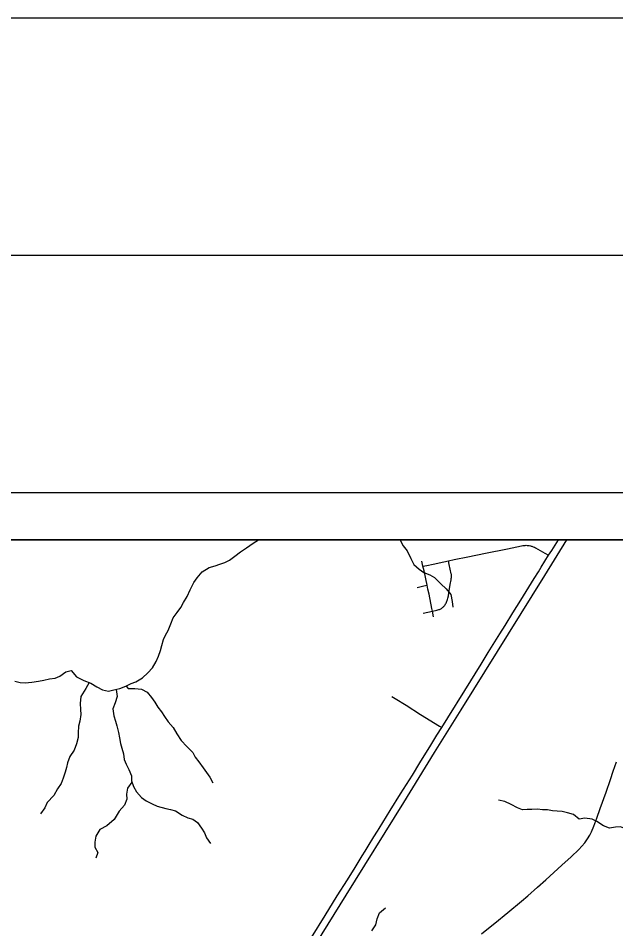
# Model space of a CAD drawing. Extents: x 0 to 34, y 0 to 22.
# Drawn here: x 5.638 to 6.899, y 20.079 to 22 of the extents above; entities that cross this region are included whole.
import ezdxf

# ---------------------------------------------------------------- set-up
doc = ezdxf.new("R2010")
doc.units = 0
for name, color, linetype in [('GM_X_City_Street', 7, 'Continuous'), ('GM_X_County_Road', 7, 'Continuous'), ('GM_X_Minor_River', 7, 'Continuous'), ('GM_X_Rail_Line', 7, 'Continuous'), ('GM_X_Township_Road', 7, 'Continuous'), ('GM_X_US_Route', 7, 'Continuous'), ('SH_Border', 7, 'Continuous'), ('SH_Cut_Line', 7, 'Continuous'), ('SH_Data', 7, 'Continuous')]:
    doc.layers.add(name, color=color, linetype=linetype)

msp = doc.modelspace()

# ---------------------------------------------------------------- linework, layer by layer
at = {"layer": 'GM_X_City_Street'}
for points in [[(6.4919, 20.8445), (6.4997, 20.846), (6.5134, 20.8488), (6.5359, 20.8537), (6.5458, 20.8557), (6.5578, 20.8582), (6.5864, 20.8643), (6.6236, 20.8719), (6.6699, 20.8812), (6.6997, 20.8873), (6.7028, 20.8878), (6.7051, 20.8881), (6.7073, 20.8882), (6.7094, 20.8883), (6.7118, 20.8882), (6.7143, 20.888), (6.7163, 20.8876), (6.7185, 20.8873), (6.7203, 20.8868), (6.7219, 20.8863), (6.7244, 20.8853), (6.7271, 20.8842), (6.7296, 20.8829), (6.7489, 20.8719), (6.7569, 20.8672)], [(6.5142, 20.7377), (6.5118, 20.7494), (6.5107, 20.7551), (6.5046, 20.7851), (6.5023, 20.796), (6.5005, 20.8041), (6.4941, 20.8343), (6.4919, 20.8445), (6.4898, 20.8546)], [(6.4921, 20.7453), (6.5118, 20.7494), (6.5212, 20.7516), (6.5253, 20.7527), (6.5269, 20.7532), (6.5282, 20.7537), (6.5294, 20.7543), (6.5307, 20.7551), (6.532, 20.7559), (6.5331, 20.7569), (6.5343, 20.7578), (6.5354, 20.759), (6.5363, 20.76), (6.5373, 20.7612), (6.5384, 20.7628), (6.5397, 20.7648), (6.5407, 20.7665), (6.5417, 20.7685), (6.5424, 20.7702), (6.543, 20.7719), (6.5436, 20.774), (6.5443, 20.7766), (6.5454, 20.7818), (6.5467, 20.7881), (6.5496, 20.8059), (6.5514, 20.8156), (6.5517, 20.818), (6.5519, 20.8205), (6.552, 20.8222), (6.552, 20.8236), (6.5519, 20.825), (6.5518, 20.8265), (6.5515, 20.8283), (6.5474, 20.8478), (6.5458, 20.8557)], [(6.4796, 20.7994), (6.494, 20.8026), (6.5005, 20.8041)], [(6.4264, 20.5692), (6.4331, 20.5651), (6.4564, 20.5509), (6.4866, 20.5314), (6.5266, 20.5069), (6.5314, 20.504)]]:
    msp.add_lwpolyline(points, dxfattribs=at)
at = {"layer": 'GM_X_County_Road'}
for points in [[(6.6438, 20.0917), (6.6712, 20.1141), (6.7001, 20.1376), (6.7133, 20.1489), (6.7337, 20.1671), (6.7511, 20.183), (6.7852, 20.2139), (6.8044, 20.2316), (6.8208, 20.2468), (6.8273, 20.2536), (6.8332, 20.2608), (6.8394, 20.2695), (6.844, 20.2769), (6.8477, 20.2842), (6.8527, 20.2962), (6.8591, 20.3131), (6.8661, 20.3331), (6.8781, 20.3676), (6.8875, 20.3946), (6.8935, 20.4116), (6.9004, 20.4316)], [(6.6155, 20.0687), (6.6305, 20.0808), (6.6438, 20.0917)]]:
    msp.add_lwpolyline(points, dxfattribs=at)
at = {"layer": 'GM_X_Minor_River'}
msp.add_line((6.1333, 20.8927), (6.1445, 20.9), dxfattribs=at)
for points in [[(6.4429, 20.9), (6.4439, 20.899), (6.4502, 20.8875), (6.4585, 20.8768), (6.4662, 20.8604), (6.4729, 20.8481), (6.4838, 20.8377), (6.4936, 20.8312), (6.5061, 20.8257), (6.5159, 20.8207), (6.5294, 20.8068), (6.541, 20.7968), (6.5507, 20.7842), (6.5536, 20.7701), (6.555, 20.7579)], [(5.6303, 20.6017), (5.6417, 20.5989), (5.6527, 20.5981), (5.6664, 20.5998), (5.6804, 20.6015), (5.6918, 20.6037), (5.7036, 20.6066), (5.7154, 20.6084), (5.7253, 20.6124), (5.738, 20.6214), (5.7498, 20.6243), (5.761, 20.6112), (5.7761, 20.6035), (5.7908, 20.5976), (5.8036, 20.5895), (5.8153, 20.5837), (5.8282, 20.5808), (5.8396, 20.5834), (5.8522, 20.5863), (5.8652, 20.5911), (5.8762, 20.5966), (5.8858, 20.6003), (5.9003, 20.6085), (5.9114, 20.619), (5.921, 20.6299), (5.9288, 20.6431), (5.9339, 20.6545), (5.9382, 20.6666), (5.9406, 20.6772), (5.9445, 20.6893), (5.9488, 20.6991), (5.9539, 20.7089), (5.9597, 20.7229), (5.9648, 20.735), (5.9733, 20.7467), (5.9806, 20.7573), (5.9865, 20.7678), (5.9946, 20.7803), (6.0004, 20.7946), (6.0082, 20.8098), (6.0152, 20.8195), (6.0256, 20.832), (6.0409, 20.8417), (6.0531, 20.8453), (6.063, 20.8483), (6.0736, 20.8523), (6.0839, 20.8571), (6.095, 20.8654), (6.1069, 20.8743), (6.1192, 20.8833), (6.1333, 20.8927)], [(5.7876, 20.5989), (5.7801, 20.586), (5.77, 20.5697), (5.7687, 20.5546), (5.7689, 20.542), (5.7696, 20.5314), (5.7679, 20.5173), (5.7647, 20.5071), (5.7642, 20.4927), (5.764, 20.4832), (5.7605, 20.4699), (5.7561, 20.4563), (5.7469, 20.4427), (5.7418, 20.4295), (5.7398, 20.42), (5.737, 20.4098), (5.7327, 20.3973), (5.7283, 20.3856), (5.7206, 20.375), (5.7132, 20.3607), (5.699, 20.3457), (5.6936, 20.3347), (5.6851, 20.3219)], [(5.8655, 20.5912), (5.87, 20.5861), (5.8837, 20.5863), (5.8981, 20.585), (5.9098, 20.5784), (5.9192, 20.5676), (5.9263, 20.5573), (5.9326, 20.547), (5.9401, 20.5374), (5.9464, 20.5271), (5.9539, 20.5163), (5.9647, 20.5037), (5.9725, 20.4907), (5.9815, 20.4765), (5.9939, 20.4642), (6.0062, 20.4512), (6.0114, 20.4416), (6.0189, 20.4317), (6.0279, 20.419), (6.035, 20.4091), (6.0421, 20.3995), (6.0484, 20.3872)], [(5.8445, 20.5845), (5.8463, 20.5696), (5.842, 20.5564), (5.8373, 20.5435), (5.8398, 20.5287), (5.8427, 20.5176), (5.8456, 20.5073), (5.8496, 20.4936), (5.8517, 20.4822), (5.8535, 20.4704), (5.8564, 20.4605), (5.8597, 20.4487), (5.8614, 20.4365), (5.8659, 20.4266), (5.871, 20.4151), (5.877, 20.4021), (5.8768, 20.3915), (5.8812, 20.3793), (5.8876, 20.3686), (5.8977, 20.3567), (5.9078, 20.3494), (5.9203, 20.3428), (5.9309, 20.3381), (5.949, 20.3329), (5.9589, 20.3313), (5.9698, 20.3281), (5.9834, 20.3189), (5.9955, 20.3138), (6.0061, 20.311), (6.0159, 20.3037), (6.0248, 20.2918), (6.0308, 20.2818), (6.0352, 20.2715), (6.0434, 20.2597)], [(5.8777, 20.389), (5.8683, 20.3764), (5.8663, 20.3635), (5.8669, 20.3529), (5.8618, 20.3404), (5.851, 20.3276), (5.8402, 20.3099), (5.8248, 20.2967), (5.8103, 20.2889), (5.8014, 20.2746), (5.7994, 20.2621), (5.7993, 20.2518), (5.8056, 20.2407), (5.8012, 20.2283)], [(6.9194, 20.2902), (6.9089, 20.2942), (6.8983, 20.2939), (6.8858, 20.2914), (6.8729, 20.2965), (6.859, 20.3058), (6.8488, 20.3108), (6.8336, 20.3125), (6.8214, 20.3108), (6.8094, 20.3204), (6.7966, 20.324), (6.7856, 20.3268), (6.775, 20.3276), (6.7651, 20.3285), (6.7549, 20.3302), (6.7442, 20.3307), (6.7333, 20.3315), (6.7215, 20.3313), (6.712, 20.331), (6.7021, 20.3304), (6.6912, 20.3347), (6.6783, 20.3417), (6.6647, 20.3483), (6.6515, 20.3511)], [(6.384, 20.0749), (6.3921, 20.0881), (6.3949, 20.1007), (6.4, 20.1131), (6.4131, 20.124)]]:
    msp.add_lwpolyline(points, dxfattribs=at)
at = {"layer": 'GM_X_Rail_Line'}
msp.add_lwpolyline([(5.9733, 19.5758), (6.3297, 20.1502), (6.4513, 20.3458), (6.5163, 20.4512), (6.5726, 20.5416), (6.749, 20.8249), (6.7957, 20.9)], dxfattribs=at)
at = {"layer": 'GM_X_Township_Road'}
msp.add_lwpolyline([(8.9, 19.1426), (8.9, 20.9), (4.4664, 20.9), (4.4684, 20.7448), (4.4849, 19.6021), (5.1411, 19.5203), (5.6889, 19.4592), (5.8809, 19.4409), (6.3561, 19.3959), (7.1834, 19.2978), (7.8888, 19.2268), (8.4186, 19.1875)], close=True, dxfattribs=at)
at = {"layer": 'GM_X_US_Route'}
msp.add_line((6.396, 20.2857), (6.3991, 20.2907), dxfattribs=at)
for points in [[(6.4855, 20.4296), (6.4876, 20.433), (6.5062, 20.4634), (6.5211, 20.4876), (6.5314, 20.504), (6.5443, 20.5246), (6.5801, 20.5823), (6.6144, 20.6374), (6.6296, 20.662), (6.654, 20.7015), (6.665, 20.7195), (6.6814, 20.7459), (6.6983, 20.7727), (6.7093, 20.7907), (6.7265, 20.818), (6.7357, 20.8327), (6.7415, 20.8422), (6.7492, 20.855), (6.7569, 20.8672), (6.7635, 20.8774), (6.7708, 20.8889), (6.7778, 20.8999), (6.7779, 20.9)], [(6.3991, 20.2907), (6.423, 20.3292), (6.4447, 20.3641), (6.4695, 20.4035), (6.4855, 20.4296)], [(6.3696, 20.243), (6.3763, 20.254), (6.3881, 20.2734), (6.396, 20.2857)], [(6.0105, 19.6651), (6.0283, 19.6932), (6.042, 19.7147), (6.0577, 19.7403), (6.0698, 19.7596), (6.0884, 19.7895), (6.1011, 19.8107), (6.1138, 19.8305), (6.128, 19.8541), (6.1483, 19.8867), (6.1647, 19.9127), (6.1846, 19.9452), (6.202, 19.9725), (6.2321, 20.0217), (6.2565, 20.0612), (6.2857, 20.1078), (6.3111, 20.1492), (6.3324, 20.1828), (6.3487, 20.2091), (6.3639, 20.2337), (6.3696, 20.243)]]:
    msp.add_lwpolyline(points, dxfattribs=at)
at = {"layer": 'SH_Border'}
msp.add_lwpolyline([(1.5, 21.5), (33.5, 21.5), (33.5, 0.5), (1.5, 0.5)], close=True, dxfattribs=at)
at = {"layer": 'SH_Cut_Line'}
msp.add_lwpolyline([(0, 0), (34, 0), (34, 22), (0, 22)], close=True, dxfattribs=at)
at = {"layer": 'SH_Data'}
for p, q in [((2, 21), (9, 21)), ((2.1, 20.9), (8.9, 20.9))]:
    msp.add_line(p, q, dxfattribs=at)

doc.saveas('drawing.dxf')
